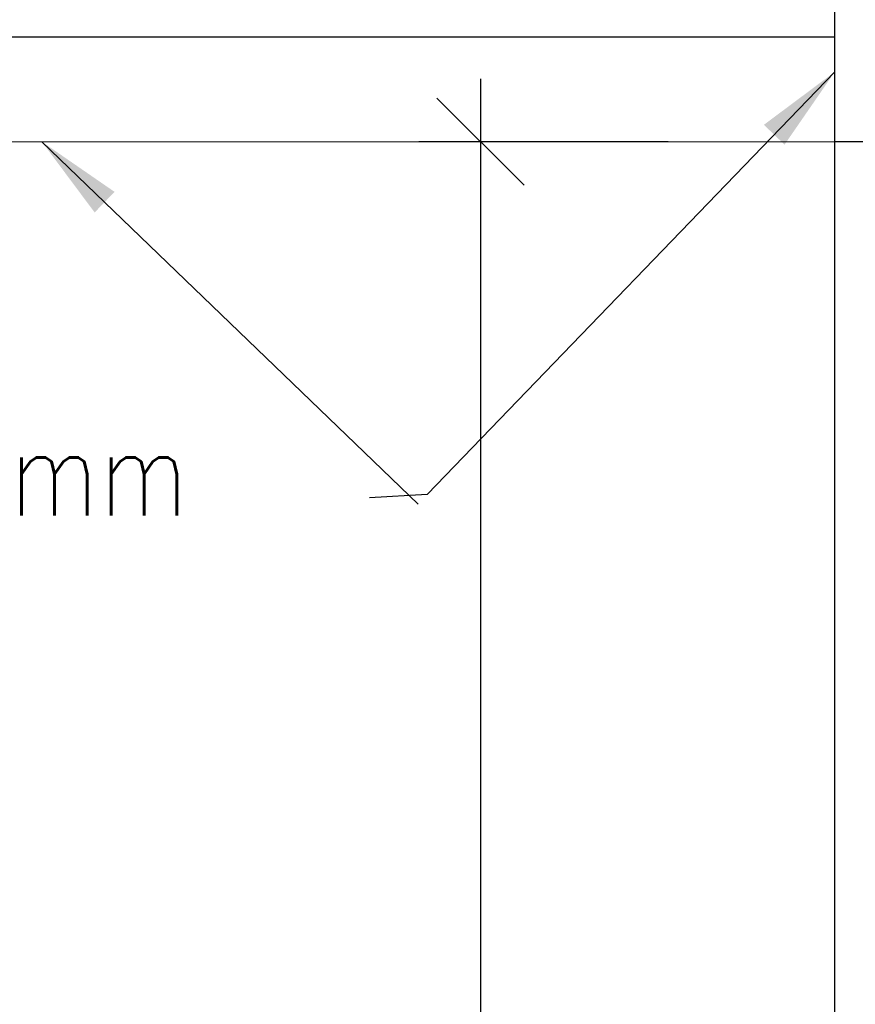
# Model space of a CAD drawing. Header units: millimetres. Extents: x -637441 to -130928, y -380379 to -53767.
# Tile 352 of 390: x -338781 to -337583, y -150569 to -149157. Entities that reach past the tile are written whole.
import ezdxf

# ---------------------------------------------------------------- set-up
doc = ezdxf.new("R2010")
doc.units = ezdxf.units.MM
doc.header["$LTSCALE"] = 10
doc.layers.add('CKSTENY_SRAF', color=1, linetype='Continuous', lineweight=18)
doc.layers.add('CKTEXTY_MALE', color=7, linetype='Continuous', lineweight=25)
doc.layers.add('ZDIVO', color=6, linetype='Continuous')
doc.styles.get("Standard").update_dxf_attribs({"font": 'simplex.shx', "width": 0.8})
doc.dimstyles.new('normální', dxfattribs={"dimscale": 50, "dimtxt": 2.5, "dimasz": 2.5, "dimexe": 1.768, "dimexo": 5, "dimtad": 1, "dimrnd": 1, "dimtxsty": 'Standard', "dimblk1": 'OBLIQUE', "dimblk2": 'OBLIQUE', "dimsah": 1, "dimcen": 2.5, "dimdle": 1.8, "dimadec": 0, "dimazin": 0, "dimtfac": 1, "dimtix": 1, "dimtmove": 2, "dimatfit": 3, "dimfxl": 1, "dimarcsym": 0})

# ---------------------------------------------------------------- blocks, each defined once
blk = doc.blocks.new('_OBLIQUE')
at = {"color": 0, "linetype": 'ByBlock'}
blk.add_line((-0.5, -0.5), (0.5, 0.5), dxfattribs=at)
blk = doc.blocks.new('*D1263')
at = {"layer": 'CKTEXTY_MALE', "color": 0, "lineweight": -2}
for p, q in [((-338120.1, -149241.7), (-338120.1, -152271.7)), ((-337850.9, -149331.7), (-338208.5, -149331.7)), ((-337850.9, -152181.7), (-338208.5, -152181.7))]:
    blk.add_line(p, q, dxfattribs=at)
at = {"layer": 'DEFPOINTS', "color": 0}
for p in [(-337600.9, -149331.7), (-338120.1, -152181.7), (-337600.9, -152181.7)]:
    blk.add_point(p, dxfattribs=at)
at = {"layer": 'CKTEXTY_MALE', "color": 0, "lineweight": -2, "xscale": 125, "yscale": 125, "zscale": 125}
for p, rotation in [((-338120.1, -149331.7), 90), ((-338120.1, -152181.7), 270)]:
    blk.add_blockref('_OBLIQUE', p, dxfattribs=dict(at, rotation=rotation))
at = {"layer": 'CKTEXTY_MALE', "color": 0, "insert": (-338213.9, -150756.7), "char_height": 125, "attachment_point": 5, "rotation": 90}
blk.add_mtext('2850', dxfattribs=at)

msp = doc.modelspace()

# ---------------------------------------------------------------- linework, layer by layer
at = {"layer": 'CKSTENY_SRAF'}
for q in [(-344672.102, -149331.715), (-337404.902, -149331.715)]:
    msp.add_line((-337612.102, -149331.715), q, dxfattribs=at)
at = {"layer": 'ZDIVO'}
msp.add_line((-337612.102, -149181.715), (-344672.102, -149181.715), dxfattribs=at)
at = {"layer": 'ZDIVO', "color": 7}
msp.add_line((-337612.101, -152281.715), (-337612.101, -149331.715), dxfattribs=at)
at = {"layer": 'ZDIVO'}
msp.add_lwpolyline([(-337612.102, -149131.715), (-337472.102, -149131.715), (-337472.102, -149331.715), (-337612.102, -149331.715)], close=True, dxfattribs=at)

# ---------------------------------------------------------------- texts
at = {"layer": 'CKTEXTY_MALE', "width": 0.8}
msp.add_text('vodor.ocel.profil IPE 140mm', height=125, dxfattribs=at).set_placement((-340458.579, -149867.999))

# ---------------------------------------------------------------- dimensions: what is measured, and where the dimension line sits
at = {"layer": 'CKTEXTY_MALE'}
dim = msp.add_linear_dim(base=(-338120.136, -152181.715), p1=(-337600.945, -149331.715), p2=(-337600.945, -152181.715), angle=90, dimstyle='normální', dxfattribs=at)
dim.commit()
dim.dimension.update_dxf_attribs({"geometry": '*D1263', "text_midpoint": (-338213.886, -150756.715)})

# ---------------------------------------------------------------- leaders
for points in [[(-337612.102, -149231.715), (-338196.487, -149838.043), (-338279.391, -149842.646)], [(-338749.45, -149331.715), (-338209.79, -149851.846)]]:
    msp.add_leader(points, dimstyle='normální', override={"dimgap": 0.625, "dimtad": 0}, dxfattribs=at)

doc.saveas('drawing.dxf')
